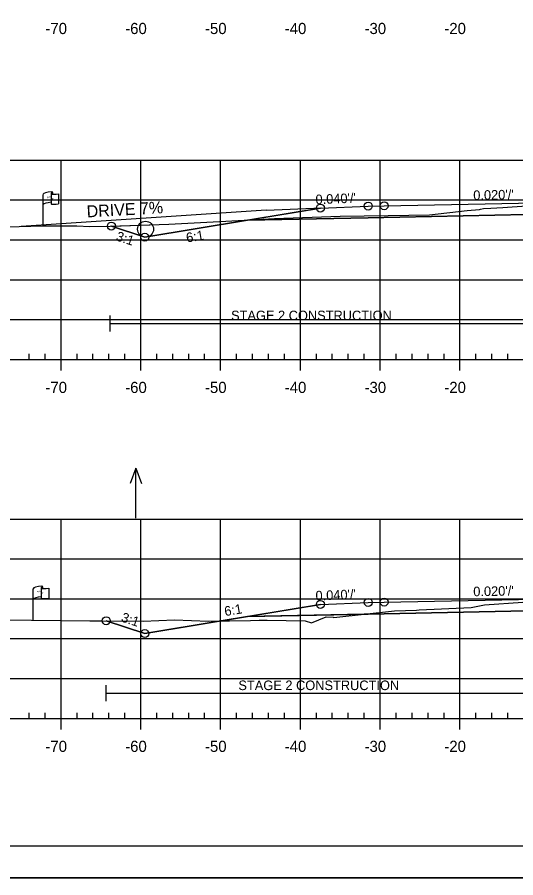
# Model space of a CAD drawing. Extents: x 1365647 to 1367999, y 387113 to 400173.
# Drawn here: x 1365818.6 to 1365881.1, y 389932.8 to 390040.7 of the extents above; entities that cross this region are included whole.
import ezdxf

# ---------------------------------------------------------------- set-up
doc = ezdxf.new("R2010")
doc.units = 0
for name, color, linetype in [('E_Existing ROW', 7, 'Continuous'), ('R_Alt Surface', 7, 'Continuous'), ('R_Axis', 7, 'Continuous'), ('R_Axis Annot', 7, 'Continuous'), ('R_Border', 7, 'Continuous'), ('R_Contours', 7, 'Continuous'), ('R_Drive', 7, 'Continuous'), ('R_Exist Surface', 7, 'Continuous'), ('R_Fin Surface', 7, 'Continuous'), ('R_Fin Surface Annot', 7, 'Continuous'), ('R_Grid', 7, 'Continuous'), ('R_No Plot', 7, 'Continuous'), ('R_Proposed Const Limits', 7, 'Continuous'), ('R_Water', 7, 'Continuous'), ('R_Water Annot', 7, 'Continuous')]:
    doc.layers.add(name, color=color, linetype=linetype)

msp = doc.modelspace()

# ---------------------------------------------------------------- linework, layer by layer
at = {"layer": 'E_Existing ROW'}
for p, q in [((1365821.85, 390014.52), (1365821.85, 390018.47)), ((1365822.84, 390018.57), (1365822.84, 390018.55)), ((1365822.84, 390018.55), (1365822.84, 390017.33)), ((1365823.01, 390018.72), (1365823.01, 390018.48)), ((1365823.78, 390018.53), (1365823.78, 390017.29)), ((1365820.61, 389965.08), (1365820.61, 389969.03)), ((1365821.6, 389969.12), (1365821.6, 389969.11)), ((1365821.6, 389969.11), (1365821.6, 389967.88)), ((1365821.77, 389969.28), (1365821.77, 389969.04)), ((1365822.54, 389969.09), (1365822.54, 389967.85))]:
    msp.add_line(p, q, dxfattribs=at)
for centre, radius, start, end in [((1365822.92, 390018.57), 0.078, 88.6458, 274.2828), ((1365822.93, 390018.72), 0.0783, 263.0712, 93.9564), ((1365822.92, 390017.33), 0.0783, 180, 273.9564), ((1365821.68, 389969.12), 0.078, 88.6458, 274.2828), ((1365821.69, 389969.28), 0.0783, 263.0712, 93.9564), ((1365821.68, 389967.88), 0.0783, 180, 273.9564)]:
    msp.add_arc(centre, radius, start, end, dxfattribs=at)
for centre, major_axis, ratio, start_param, end_param in [((1365823.43, 390018.52), (-1.58, -0.04), 0.19887, 5.030368, 6.283185), ((1365824.14, 390018.63), (-1.23, -0.13), 0.052933, 0.159456, 1.268315), ((1365823.43, 390017.2), (-1.58, -0.04), 0.19887, 5.083035, 6.194897), ((1365824.14, 390017.39), (-1.23, -0.13), 0.052933, 0.159456, 1.268315), ((1365822.19, 389969.07), (-1.58, -0.04), 0.19887, 5.030368, 6.283185), ((1365822.9, 389969.19), (-1.23, -0.13), 0.052933, 0.159456, 1.268315), ((1365822.18, 389967.75), (-1.58, -0.04), 0.19887, 5.083035, 6.194897), ((1365822.9, 389967.95), (-1.23, -0.13), 0.052933, 0.159456, 1.268315)]:
    msp.add_ellipse(centre, major_axis=major_axis, ratio=ratio, start_param=start_param, end_param=end_param, dxfattribs=at)
at = {"layer": 'R_Alt Surface'}
for points in [[(1365847.47, 390015.24), (1365862.59, 390015.54), (1365882.44, 390015.94), (1365882.44, 390017.22), (1365894.09, 390017.46), (1365906.51, 390017.21), (1365906.51, 390015.92), (1365925.59, 390015.54), (1365940.72, 390015.24)], [(1365847.47, 389965.55), (1365862.59, 389965.85), (1365882.46, 389966.25), (1365882.46, 389967.54), (1365894.09, 389967.77), (1365906.53, 389967.52), (1365906.53, 389966.24), (1365925.59, 389965.85), (1365940.72, 389965.55)]]:
    msp.add_lwpolyline(points, dxfattribs=at)
at = {"layer": 'R_Axis'}
for p, q in [((1365820.09, 389997.77), (1365820.09, 389998.47)), ((1365822.09, 389997.77), (1365822.09, 389998.47)), ((1365826.09, 389997.77), (1365826.09, 389998.47)), ((1365828.09, 389997.77), (1365828.09, 389998.47)), ((1365830.09, 389997.77), (1365830.09, 389998.47)), ((1365832.09, 389997.77), (1365832.09, 389998.47)), ((1365836.09, 389997.77), (1365836.09, 389998.47)), ((1365838.09, 389997.77), (1365838.09, 389998.47)), ((1365840.09, 389997.77), (1365840.09, 389998.47)), ((1365842.09, 389997.77), (1365842.09, 389998.47)), ((1365846.09, 389997.77), (1365846.09, 389998.47)), ((1365848.09, 389997.77), (1365848.09, 389998.47)), ((1365850.09, 389997.77), (1365850.09, 389998.47)), ((1365852.09, 389997.77), (1365852.09, 389998.47)), ((1365856.09, 389997.77), (1365856.09, 389998.47)), ((1365858.09, 389997.77), (1365858.09, 389998.47)), ((1365860.09, 389997.77), (1365860.09, 389998.47)), ((1365862.09, 389997.77), (1365862.09, 389998.47)), ((1365866.09, 389997.77), (1365866.09, 389998.47)), ((1365868.09, 389997.77), (1365868.09, 389998.47)), ((1365870.09, 389997.77), (1365870.09, 389998.47)), ((1365872.09, 389997.77), (1365872.09, 389998.47)), ((1365876.09, 389997.77), (1365876.09, 389998.47)), ((1365878.09, 389997.77), (1365878.09, 389998.47)), ((1365880.09, 389997.77), (1365880.09, 389998.47)), ((1365749.09, 389997.77), (1366039.09, 389997.77)), ((1365824.09, 389996.37), (1365824.09, 389997.77)), ((1365834.09, 389996.37), (1365834.09, 389997.77)), ((1365844.09, 389996.37), (1365844.09, 389997.77)), ((1365854.09, 389996.37), (1365854.09, 389997.77)), ((1365864.09, 389996.37), (1365864.09, 389997.77)), ((1365874.09, 389996.37), (1365874.09, 389997.77)), ((1365749.09, 389952.77), (1366039.09, 389952.77)), ((1365820.09, 389952.77), (1365820.09, 389953.47)), ((1365822.09, 389952.77), (1365822.09, 389953.47)), ((1365824.09, 389951.37), (1365824.09, 389952.77)), ((1365826.09, 389952.77), (1365826.09, 389953.47)), ((1365828.09, 389952.77), (1365828.09, 389953.47)), ((1365830.09, 389952.77), (1365830.09, 389953.47)), ((1365832.09, 389952.77), (1365832.09, 389953.47)), ((1365834.09, 389951.37), (1365834.09, 389952.77)), ((1365836.09, 389952.77), (1365836.09, 389953.47)), ((1365838.09, 389952.77), (1365838.09, 389953.47)), ((1365840.09, 389952.77), (1365840.09, 389953.47)), ((1365842.09, 389952.77), (1365842.09, 389953.47)), ((1365844.09, 389951.37), (1365844.09, 389952.77)), ((1365846.09, 389952.77), (1365846.09, 389953.47)), ((1365848.09, 389952.77), (1365848.09, 389953.47)), ((1365850.09, 389952.77), (1365850.09, 389953.47)), ((1365852.09, 389952.77), (1365852.09, 389953.47)), ((1365854.09, 389951.37), (1365854.09, 389952.77)), ((1365856.09, 389952.77), (1365856.09, 389953.47)), ((1365858.09, 389952.77), (1365858.09, 389953.47)), ((1365860.09, 389952.77), (1365860.09, 389953.47)), ((1365862.09, 389952.77), (1365862.09, 389953.47)), ((1365864.09, 389951.37), (1365864.09, 389952.77)), ((1365866.09, 389952.77), (1365866.09, 389953.47)), ((1365868.09, 389952.77), (1365868.09, 389953.47)), ((1365870.09, 389952.77), (1365870.09, 389953.47)), ((1365872.09, 389952.77), (1365872.09, 389953.47)), ((1365874.09, 389951.37), (1365874.09, 389952.77)), ((1365876.09, 389952.77), (1365876.09, 389953.47)), ((1365878.09, 389952.77), (1365878.09, 389953.47)), ((1365880.09, 389952.77), (1365880.09, 389953.47))]:
    msp.add_line(p, q, dxfattribs=at)
at = {"layer": 'R_Border'}
msp.add_line((1366052.27, 389936.77), (1365736.09, 389936.77), dxfattribs=at)
at = {"layer": 'R_Contours'}
for points in [[(1365830.4, 390014.49), (1365837.61, 390014.74), (1365844.73, 390015.11), (1365850.86, 390015.43), (1365859.08, 390015.75), (1365865.07, 390015.84), (1365870.27, 390015.91), (1365874.99, 390016.47), (1365876.52, 390016.58), (1365876.68, 390016.61), (1365877.06, 390016.69), (1365877.95, 390016.74), (1365879.48, 390016.84), (1365882.44, 390017.03), (1365882.44, 390015.94), (1365862.59, 390015.54), (1365847.47, 390015.24), (1365834.59, 390013.09)], [(1365862.07, 389965.84), (1365865.9, 389966.26), (1365868.66, 389966.35), (1365868.97, 389966.37), (1365875.49, 389966.69), (1365877.15, 389967.02), (1365881.95, 389967.35), (1365882.46, 389967.38), (1365882.46, 389966.25), (1365862.59, 389965.85)], [(1365844.16, 389965), (1365847.83, 389965.04), (1365848.94, 389965.07), (1365849.44, 389965.1), (1365849.91, 389965.09), (1365854.69, 389964.99), (1365855.49, 389964.75), (1365857.33, 389965.52), (1365858.21, 389965.45), (1365858.29, 389965.43), (1365862.07, 389965.84), (1365847.47, 389965.55)], [(1365829.75, 389965.02), (1365834.37, 389964.98), (1365838.33, 389965.11), (1365842.58, 389964.98), (1365844.16, 389965), (1365834.59, 389963.41)]]:
    msp.add_lwpolyline(points, close=True, dxfattribs=at)
at = {"layer": 'R_Drive'}
for q in [(1365819.09, 390014.45), (1365856.79, 390016.77)]:
    msp.add_line((1365849.8, 390016.49), q, dxfattribs=at)
at = {"layer": 'R_Exist Surface'}
for points in [[(1365812.88, 390014.28), (1365821.79, 390014.52), (1365826.08, 390014.53), (1365827.7, 390014.43), (1365830.25, 390014.48), (1365837.61, 390014.74), (1365844.73, 390015.11), (1365850.86, 390015.43), (1365859.08, 390015.75), (1365865.07, 390015.84), (1365870.27, 390015.91), (1365874.99, 390016.47), (1365876.52, 390016.58), (1365876.68, 390016.61), (1365877.06, 390016.69), (1365877.95, 390016.74), (1365879.48, 390016.84), (1365882.44, 390017.03)], [(1365816.73, 389965.11), (1365827.71, 389965.02), (1365829.15, 389965.02), (1365834.37, 389964.98), (1365838.33, 389965.11), (1365842.58, 389964.98), (1365847.83, 389965.04), (1365848.94, 389965.07), (1365849.44, 389965.1), (1365849.91, 389965.09), (1365854.69, 389964.99), (1365855.49, 389964.75), (1365857.33, 389965.52), (1365858.21, 389965.45), (1365858.29, 389965.43), (1365865.9, 389966.26), (1365868.66, 389966.35), (1365868.97, 389966.37), (1365875.49, 389966.69), (1365877.15, 389967.02), (1365881.95, 389967.35)]]:
    msp.add_lwpolyline(points, dxfattribs=at)
at = {"layer": 'R_Fin Surface'}
for points in [[(1365830.4, 390014.49), (1365834.59, 390013.09), (1365847.47, 390015.24), (1365856.59, 390016.76), (1365862.59, 390017), (1365864.59, 390017.04), (1365894.09, 390017.63), (1365923.59, 390017.04), (1365925.59, 390017), (1365931.59, 390016.76), (1365940.72, 390015.24), (1365953.59, 390013.09), (1365958.58, 390011.43), (1365972.21, 390015.97)], [(1365856.59, 390016.76), (1365862.59, 390017), (1365864.59, 390017.04), (1365894.09, 390017.63), (1365923.59, 390017.04), (1365925.59, 390017), (1365931.59, 390016.76)], [(1365829.75, 389965.02), (1365834.59, 389963.41), (1365847.47, 389965.55), (1365856.59, 389967.07), (1365862.59, 389967.31), (1365864.59, 389967.35), (1365894.09, 389967.94), (1365923.59, 389967.35), (1365925.59, 389967.31), (1365931.59, 389967.07), (1365940.72, 389965.55), (1365953.59, 389963.41), (1365953.6, 389963.4), (1365964.03, 389966.88)], [(1365856.59, 389967.07), (1365862.59, 389967.31), (1365864.59, 389967.35), (1365894.09, 389967.94), (1365923.59, 389967.35), (1365925.59, 389967.31), (1365931.59, 389967.07)]]:
    msp.add_lwpolyline(points, dxfattribs=at)
at = {"layer": 'R_Grid'}
for p, q in [((1365749.09, 390022.77), (1366039.09, 390022.77)), ((1365824.09, 389997.77), (1365824.09, 390022.77)), ((1365834.09, 389997.77), (1365834.09, 390022.77)), ((1365844.09, 389997.77), (1365844.09, 390022.77)), ((1365854.09, 389997.77), (1365854.09, 390022.77)), ((1365864.09, 389997.77), (1365864.09, 390022.77)), ((1365874.09, 389997.77), (1365874.09, 390022.77)), ((1365749.09, 390017.77), (1366039.09, 390017.77)), ((1365749.09, 390012.77), (1366039.09, 390012.77)), ((1365749.09, 390007.77), (1366039.09, 390007.77)), ((1365749.09, 390002.77), (1366039.09, 390002.77)), ((1365749.09, 389997.77), (1366039.09, 389997.77)), ((1365749.09, 389977.77), (1366039.09, 389977.77)), ((1365824.09, 389952.77), (1365824.09, 389977.77)), ((1365834.09, 389952.77), (1365834.09, 389977.77)), ((1365844.09, 389952.77), (1365844.09, 389977.77)), ((1365854.09, 389952.77), (1365854.09, 389977.77)), ((1365864.09, 389952.77), (1365864.09, 389977.77)), ((1365874.09, 389952.77), (1365874.09, 389977.77)), ((1365749.09, 389972.77), (1366039.09, 389972.77)), ((1365749.09, 389967.77), (1366039.09, 389967.77)), ((1365749.09, 389962.77), (1366039.09, 389962.77)), ((1365749.09, 389957.77), (1366039.09, 389957.77)), ((1365749.09, 389952.77), (1366039.09, 389952.77))]:
    msp.add_line(p, q, dxfattribs=at)
at = {"layer": 'R_No Plot'}
msp.add_line((1365723.69, 389932.79), (1366057.03, 389932.79), dxfattribs=at)
msp.add_lwpolyline([(1365723.69, 390146.13), (1366057.03, 390146.13), (1366057.03, 389932.79), (1365723.69, 389932.79)], close=True, dxfattribs=at)
for centre in [(1365862.59, 390017), (1365862.59, 390017), (1365862.59, 390017), (1365862.59, 390017), (1365862.59, 390017), (1365864.59, 390017.04), (1365864.59, 390017.04), (1365864.59, 390017.04), (1365864.59, 390017.04), (1365864.59, 390017.04), (1365856.59, 390016.76), (1365856.59, 390016.76), (1365856.59, 390016.76), (1365856.59, 390016.76), (1365856.59, 390016.76), (1365830.4, 390014.49), (1365830.4, 390014.49), (1365834.59, 390013.09), (1365834.59, 390013.09), (1365834.59, 390013.09), (1365834.59, 390013.09), (1365834.59, 390013.09), (1365862.59, 389967.31), (1365862.59, 389967.31), (1365862.59, 389967.31), (1365862.59, 389967.31), (1365862.59, 389967.31), (1365864.59, 389967.35), (1365864.59, 389967.35), (1365864.59, 389967.35), (1365864.59, 389967.35), (1365864.59, 389967.35), (1365856.59, 389967.07), (1365856.59, 389967.07), (1365856.59, 389967.07), (1365856.59, 389967.07), (1365856.59, 389967.07), (1365829.75, 389965.02), (1365829.75, 389965.02), (1365834.59, 389963.41), (1365834.59, 389963.41), (1365834.59, 389963.41), (1365834.59, 389963.41), (1365834.59, 389963.41)]:
    msp.add_circle(centre, 0.5, dxfattribs=at)
at = {"layer": 'R_Proposed Const Limits'}
for points in [[(1365856.59, 390016.76), (1365834.59, 390013.09), (1365830.4, 390014.49)], [(1365856.59, 389967.07), (1365834.59, 389963.41), (1365829.75, 389965.02)]]:
    msp.add_lwpolyline(points, dxfattribs=at)
at = {"layer": 'R_Water'}
for p, q in [((1365830.25, 390001.3), (1365830.25, 390003.3)), ((1365830.25, 390002.3), (1365882.44, 390002.3)), ((1365829.75, 389954.93), (1365829.75, 389956.93)), ((1365829.75, 389955.93), (1365882.46, 389955.93))]:
    msp.add_line(p, q, dxfattribs=at)
msp.add_circle((1365834.68, 390014.11), 1, dxfattribs=at)
at = {"layer": 'R_Water Annot'}
for p, q in [((1365833.46, 389984.15), (1365832.76, 389982.23)), ((1365833.46, 389977.87), (1365833.46, 389984.15)), ((1365833.46, 389984.15), (1365834.16, 389982.23))]:
    msp.add_line(p, q, dxfattribs=at)

# ---------------------------------------------------------------- texts
at = {"layer": 'E_Existing ROW'}
for s, height, rotation, p in [('DWB 11-9-07', 0.001, 90, (1365823.01, 390018.48)), ('R ', 0.2, 9.9884, (1365822.37, 390017.97)), (' O', 0.2, 9.9884, (1365822.51, 390018.02)), ('W', 0.2, 351.1788, (1365822.84, 390017.85)), ('DWB 11-9-07', 0.001, 5.0717, (1365823.77, 390017.29)), ('DWB 11-9-07', 0.001, 90, (1365821.85, 390014.52)), ('R ', 0.2, 9.9884, (1365821.13, 389968.53)), (' O', 0.2, 9.9884, (1365821.27, 389968.58)), ('DWB 11-9-07', 0.001, 90, (1365821.77, 389969.04)), ('W', 0.2, 351.1788, (1365821.6, 389968.41)), ('DWB 11-9-07', 0.001, 5.0717, (1365822.53, 389967.85)), ('DWB 11-9-07', 0.001, 90, (1365820.61, 389965.08))]:
    msp.add_text(s, height=height, rotation=rotation, dxfattribs=at).set_placement(p)
at = {"layer": 'R_Axis Annot'}
for s, p in [('-70', (1365822.13, 390038.57)), ('-60', (1365832.13, 390038.57)), ('-50', (1365842.13, 390038.57)), ('-40', (1365852.13, 390038.57)), ('-30', (1365862.13, 390038.57)), ('-20', (1365872.13, 390038.57)), ('-70', (1365822.13, 389993.57)), ('-60', (1365832.13, 389993.57)), ('-50', (1365842.13, 389993.57)), ('-40', (1365852.13, 389993.57)), ('-30', (1365862.13, 389993.57)), ('-20', (1365872.13, 389993.57)), ('-70', (1365822.13, 389948.57)), ('-60', (1365832.13, 389948.57)), ('-50', (1365842.13, 389948.57)), ('-40', (1365852.13, 389948.57)), ('-30', (1365862.13, 389948.57)), ('-20', (1365872.13, 389948.57))]:
    msp.add_text(s, height=1.4, dxfattribs=at).set_placement(p)
at = {"layer": 'R_Drive'}
msp.add_text('DRIVE 7%', height=1.5, rotation=3.1665, dxfattribs=at).set_placement((1365827.34, 390015.58))
at = {"layer": 'R_Fin Surface Annot'}
for s, rotation, p in [("0.040'/'", 2.2906, (1365856.01, 390017.23)), ("0.020'/'", 1.1458, (1365875.77, 390017.76)), ('3:1', 341.5651, (1365830.89, 390012.73)), ('6:1', 9.4623, (1365839.87, 390012.43)), ("0.040'/'", 2.2906, (1365856.01, 389967.55)), ("0.020'/'", 1.1458, (1365875.77, 389968.08)), ('6:1', 9.4623, (1365844.66, 389965.59)), ('3:1', 341.5651, (1365831.54, 389964.95))]:
    msp.add_text(s, height=1.2, rotation=rotation, dxfattribs=at).set_placement(p)
at = {"layer": 'R_Water'}
for p in [(1365845.4, 390002.69), (1365846.32, 389956.32)]:
    msp.add_text('STAGE 2 CONSTRUCTION', height=1.2, dxfattribs=at).set_placement(p)

doc.saveas('drawing.dxf')
